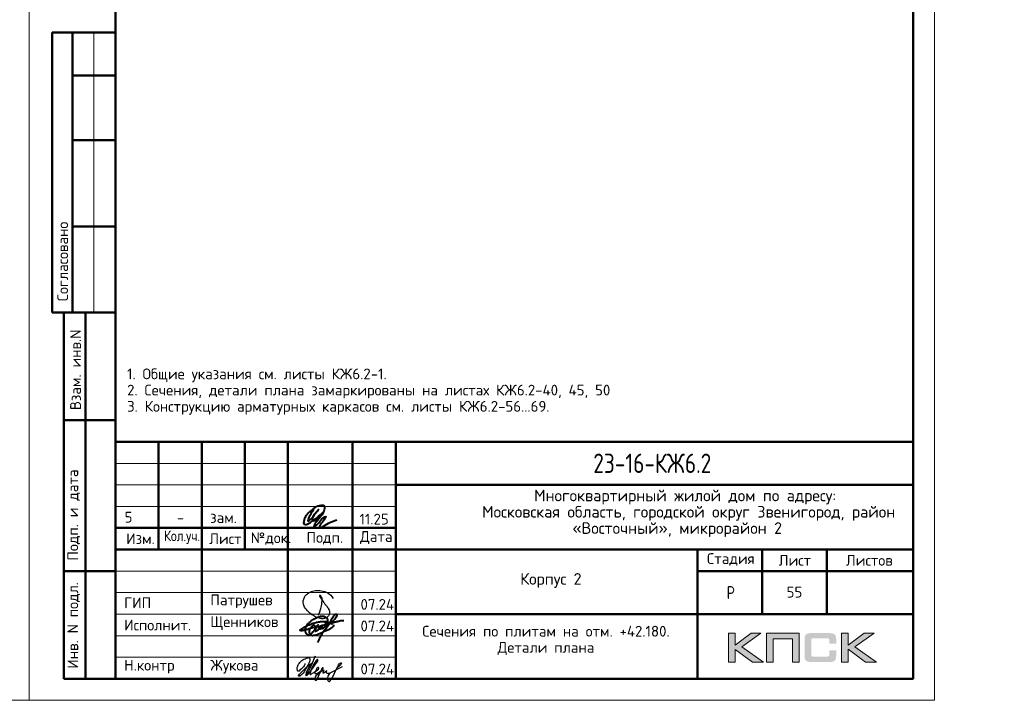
# Model space of a CAD drawing. Header units: millimetres. Extents: x 40580 to 1930067, y -240640 to 81020.
# Tile 680 of 686: x 1907227 to 1930067, y -239550 to -223753. Entities that reach past the tile are written whole.
import ezdxf

# ---------------------------------------------------------------- set-up
doc = ezdxf.new("R2010")
doc.units = ezdxf.units.MM
for name, color, linetype, lineweight in [('Standard', 7, 'Continuous', 25), ('Обрамление проемов стержнями', 7, 'Continuous', 25), ('Основная', 7, 'Continuous', 40)]:
    doc.layers.add(name, color=color, linetype=linetype, lineweight=lineweight)
doc.styles.add('GOST 2.304', font='isocpeur.ttf', dxfattribs={"width": 0.8})
doc.styles.add('ISOCPEUR', font='isocpeur.ttf')
doc.styles.get("Standard").update_dxf_attribs({"font": 'isocpeur.ttf'})

# ---------------------------------------------------------------- blocks, each defined once
blk = doc.blocks.new('яяя')
at = {"lineweight": 30}
for points in [[(345424, 110432), (345425, 110410), (345424, 110397), (345417, 110379), (345406, 110350), (345390, 110319), (345357, 110275), (345310, 110221), (345265, 110176), (345198, 110110), (345161, 110077), (345133, 110066), (345116, 110066), (345102, 110075), (345090, 110091), (345082, 110115), (345074, 110146), (345066, 110182), (345064, 110206), (345067, 110234), (345077, 110278), (345095, 110320), (345114, 110361), (345134, 110395), (345159, 110428), (345195, 110469), (345228, 110506), (345284, 110560), (345331, 110595), (345379, 110625), (345435, 110648), (345486, 110670), (345532, 110686), (345573, 110696), (345605, 110698), (345621, 110695), (345635, 110687), (345648, 110671), (345656, 110649), (345659, 110625), (345659, 110583), (345656, 110553), (345647, 110523), (345635, 110489), (345387, 110033), (345349, 109985), (345311, 109948), (345247, 109889), (345209, 109858), (345192, 109844), (345180, 109837), (345157, 109833), (345150, 109835), (345140, 109842), (345135, 109856), (345138, 109881), (345148, 109892), (345183, 109930), (345267, 110024), (345343, 110105), (345455, 110213), (345617, 110343), (345775, 110456), (345811, 110526), (345838, 110607), (345890, 110740), (345902, 110771), (345698, 110295), (345672, 110226), (345626, 110132), (345572, 110032), (345518, 109953), (345481, 109918), (345497, 110001), (345567, 110147), (345655, 110301), (345760, 110442)], [(345481, 109918), (345476, 109896), (345475, 109874), (345485, 109861), (345506, 109866), (345539, 109891), (345632, 109983), (345968, 110450), (346022, 110527), (346029, 110560), (346027, 110579), (346026, 110590), (346010, 110605), (345993, 110609), (345975, 110601), (345962, 110584), (345954, 110562), (345857, 110421), (345783, 110292), (345741, 110183), (345701, 110079), (345665, 109985), (345660, 109952), (345666, 109929), (345669, 109915), (345682, 109910), (345702, 109914), (345735, 109941), (345846, 110007), (346065, 110160), (346075, 110193), (346070, 110217), (346066, 110236), (346052, 110241), (346030, 110241), (346007, 110228), (345978, 110203), (345960, 110164), (345892, 110010), (345895, 109986), (345904, 109966), (345925, 109964), (345969, 109968), (346045, 110000), (346218, 110114), (346261, 110154), (346280, 110184), (346282, 110210), (346278, 110225), (346263, 110229), (346241, 110222), (346220, 110198), (346162, 110049), (345989, 109904), (345932, 109849), (345906, 109805), (345891, 109739), (345890, 109690), (345899, 109652), (345924, 109647), (345956, 109655), (345980, 109674), (346058, 109838), (346158, 110046), (346261, 110098), (346314, 110120), (346292, 110079), (346269, 110036), (346261, 110008), (346267, 109998), (346293, 109998), (346363, 110039), (346445, 110095), (346421, 110068), (346414, 110040), (346407, 110011), (346416, 109990), (346466, 109972), (346509, 109977), (346574, 109984), (347172, 110293)], [(346586, 109971), (346543, 109917), (346509, 109873), (346489, 109825), (346475, 109767), (346472, 109710), (346478, 109675), (346485, 109641), (346501, 109621), (346517, 109602), (346542, 109589), (346568, 109592), (346605, 109620), (346680, 109731), (346736, 109842), (346865, 110115), (346962, 110290), (346969, 110318), (346979, 110360), (347013, 110403), (347056, 110434), (347091, 110450), (347109, 110450), (347121, 110434), (347115, 110405), (347072, 110355), (347012, 110307), (346924, 110222)]]:
    blk.add_lwpolyline(points, dxfattribs=at)
blk = doc.blocks.new('Из_буфера32210')
at = {"color": 7, "lineweight": 25}
blk.add_lwpolyline([(357, 84), (386, 160), (399, 213), (405, 239), (412, 268), (420, 299), (427, 339), (434, 380), (437, 414), (438, 442), (436, 466), (430, 489), (425, 504), (417, 519), (409, 531), (405, 535), (403, 536), (400, 539), (394, 541), (387, 543), (383, 542), (379, 539), (377, 534), (377, 528), (379, 523), (438, 428), (470, 382), (484, 365), (504, 341), (528, 310), (551, 280), (562, 264), (575, 247), (582, 235), (589, 220), (599, 198), (606, 184), (610, 167), (611, 155), (612, 143), (611, 127), (609, 116), (603, 96), (596, 82), (588, 69), (579, 56), (563, 43), (551, 34), (539, 25), (524, 16), (511, 10), (494, 5), (481, 3), (456, 0), (432, 1), (415, 3), (396, 6), (375, 11), (355, 19), (336, 24), (310, 31), (293, 39), (269, 53), (243, 69), (223, 80), (202, 93), (180, 109), (152, 128), (126, 152), (98, 182), (77, 211), (52, 241), (32, 266), (20, 293), (8, 329), (3, 348), (1, 373), (0, 393), (1, 417), (6, 440), (13, 454), (20, 476), (26, 497), (38, 517), (47, 529), (60, 548), (75, 563), (95, 581), (115, 593), (135, 606), (161, 618), (187, 628), (213, 638), (251, 647), (282, 653), (319, 655), (353, 655), (384, 652), (418, 648), (460, 641), (503, 628), (544, 611), (579, 594), (611, 573), (639, 545), (666, 515), (679, 496), (694, 471)], dxfattribs=at)

msp = doc.modelspace()

# ---------------------------------------------------------------- hatches: boundary and pattern name
h = msp.add_hatch(color=256)
h.paths.add_polyline_path([(1924422.9, -237992.8), (1924195.4, -237992.8), (1923823.4, -238272.8), (1923823.4, -237992.8), (1923665.7, -237992.8), (1923665.7, -238664.9), (1923823.4, -238664.9), (1923823.4, -238369.6), (1924225.8, -238664.9), (1924477.5, -238664.9), (1923976.9, -238309.5)])
h.paths.add_polyline_path([(1924705.7, -238119.3), (1925151, -238119.3), (1925151, -238664.9), (1925307.3, -238664.9), (1925307.3, -237992.8), (1925140.7, -237992.8), (1924549.5, -237992.8), (1924549.5, -238151.8), (1924549.5, -238664.9), (1924705.7, -238664.9)])
h.paths.add_polyline_path([(1926445.5, -237989.3), (1926287.8, -237989.3), (1926287.8, -238662.1), (1926445.5, -238662.1), (1926445.5, -238366.2), (1926847.9, -238662.1), (1927099.6, -238662.1), (1926599, -238306), (1927045, -237989.3), (1926818.2, -237989.3), (1926445.5, -238269.4)])
msp.add_hatch(color=256).paths.add_polyline_path([(1926156.4, -238064), (1926154.4, -238056.4), (1926151.6, -238050.2), (1926148.1, -238044), (1926144.7, -238037.7), (1926141.2, -238032.9), (1926137.1, -238028.1), (1926132.9, -238023.2), (1926128.8, -238019.1), (1926123.2, -238015.6), (1926117.7, -238011.5), (1926111.5, -238008), (1926104.6, -238005.2), (1926097.7, -238002.5), (1926090.1, -237999.7), (1926082.4, -237997.6), (1926064.5, -237994.2), (1926045.1, -237991.4), (1926023.7, -237990), (1926000.2, -237989.3), (1925599.1, -237989.3), (1925575.6, -237990), (1925554.9, -237991.4), (1925534.8, -237994.2), (1925517.5, -237997.6), (1925509.2, -238000.4), (1925501.6, -238002.5), (1925494.7, -238005.2), (1925488.5, -238008.7), (1925482.2, -238011.5), (1925476, -238015.6), (1925471.2, -238019.1), (1925466.3, -238023.2), (1925462.2, -238028.1), (1925458.7, -238032.9), (1925454.6, -238037.7), (1925451.1, -238044), (1925448.4, -238050.2), (1925445.6, -238057.1), (1925442.8, -238064), (1925440.8, -238071.6), (1925437.3, -238088.2), (1925434.5, -238106.2), (1925432.5, -238126.2), (1925432.5, -238148.4), (1925432.5, -238502.4), (1925432.5, -238524.5), (1925434.5, -238544.6), (1925437.3, -238563.3), (1925440.8, -238579.8), (1925442.8, -238587.5), (1925445.6, -238594.4), (1925448.4, -238601.3), (1925451.1, -238607.5), (1925454.6, -238613), (1925458.7, -238618.6), (1925462.2, -238623.4), (1925466.3, -238628.3), (1925471.2, -238632.4), (1925476.7, -238635.9), (1925482.2, -238639.3), (1925488.5, -238642.8), (1925494.7, -238646.2), (1925502.3, -238648.3), (1925509.2, -238651.1), (1925517.5, -238653.1), (1925534.8, -238657.3), (1925554.9, -238659.4), (1925576.3, -238661.4), (1925599.1, -238662.1), (1926000.2, -238662.1), (1926023.7, -238661.4), (1926045.1, -238660.1), (1926064.5, -238657.3), (1926081.8, -238653.8), (1926090.1, -238651.1), (1926097.7, -238649), (1926104.6, -238646.2), (1926111.5, -238642.8), (1926117.7, -238640), (1926123.2, -238635.9), (1926128.8, -238632.4), (1926132.9, -238628.3), (1926137.1, -238624.1), (1926141.2, -238618.6), (1926144.7, -238613.7), (1926148.1, -238607.5), (1926151.6, -238601.3), (1926154.4, -238595.1), (1926156.4, -238587.5), (1926159.2, -238579.8), (1926162.7, -238563.3), (1926165.4, -238545.3), (1926166.8, -238524.5), (1926167.5, -238502.4), (1926167.5, -238391.1), (1926010.5, -238391.1), (1926010.5, -238481.7), (1926010.5, -238487.9), (1926009.8, -238494.1), (1926008.5, -238499.6), (1926007.1, -238505.2), (1926005, -238510), (1926002.9, -238514.2), (1926000.2, -238518.3), (1925996.7, -238521.8), (1925993.2, -238525.2), (1925989.1, -238528), (1925984.3, -238530.1), (1925979.4, -238532.1), (1925974.6, -238533.5), (1925968.4, -238534.2), (1925962.1, -238534.9), (1925955.9, -238535.6), (1925632.3, -238535.6), (1925626.8, -238534.9), (1925621.9, -238534.2), (1925617.8, -238532.1), (1925613.6, -238530.1), (1925609.5, -238527.3), (1925606, -238524.5), (1925602.6, -238521.1), (1925599.8, -238516.9), (1925597, -238512.8), (1925595, -238508.6), (1925592.9, -238503.8), (1925591.5, -238498.9), (1925589.4, -238489.3), (1925588.7, -238479.6), (1925588.7, -238156.7), (1925588.7, -238151.1), (1925589.4, -238145.6), (1925590.8, -238140.8), (1925592.2, -238135.9), (1925593.6, -238131.8), (1925595.6, -238128.3), (1925598.4, -238124.9), (1925601.2, -238121.4), (1925604.6, -238118.6), (1925608.1, -238115.9), (1925612.2, -238113.8), (1925616.4, -238112.4), (1925621.2, -238111), (1925626.1, -238110.3), (1925631.6, -238109.6), (1925637.1, -238109.6), (1925955.9, -238109.6), (1925962.1, -238109.6), (1925968.4, -238110.3), (1925973.9, -238111.7), (1925978.7, -238113.1), (1925983.6, -238115.2), (1925988.4, -238117.3), (1925992.6, -238120.7), (1925996, -238123.5), (1925999.5, -238127.6), (1926002.2, -238131.8), (1926005, -238135.9), (1926007.1, -238140.8), (1926008.5, -238145.6), (1926009.8, -238151.1), (1926010.5, -238157.4), (1926010.5, -238163.6), (1926010.5, -238237.6), (1926167.5, -238237.6), (1926167.5, -238148.4), (1926166.8, -238126.2), (1926165.4, -238106.2), (1926162.7, -238088.2), (1926158.5, -238071.6)])

# ---------------------------------------------------------------- linework, layer by layer
at = {"lineweight": 0}
for points in [[(1923665.7, -238664.9), (1923665.7, -237992.8), (1923823.4, -237992.8), (1923823.4, -238272.8), (1924195.4, -237992.8), (1924422.9, -237992.8), (1923976.9, -238309.5), (1924477.5, -238664.9), (1924225.8, -238664.9), (1923823.4, -238369.6), (1923823.4, -238664.9), (1923665.7, -238664.9)], [(1924705.7, -238664.9), (1924705.7, -238119.3), (1925151, -238119.3), (1925151, -238664.9), (1925307.3, -238664.9), (1925307.3, -237992.8), (1925140.7, -237992.8), (1924549.5, -237992.8), (1924549.5, -238151.8), (1924549.5, -238664.9), (1924705.7, -238664.9)], [(1926287.8, -238662.1), (1926287.8, -237989.3), (1926445.5, -237989.3), (1926445.5, -238269.4), (1926818.2, -237989.3), (1927045, -237989.3), (1926599, -238306), (1927099.6, -238662.1), (1926847.9, -238662.1), (1926445.5, -238366.2), (1926445.5, -238662.1), (1926287.8, -238662.1)]]:
    msp.add_lwpolyline(points, close=True, dxfattribs=at)
at = {"layer": 'Standard', "color": 7, "linetype": 'Continuous', "lineweight": 50, "transparency": 33554687}
for p, q in [((1909450, -224049.7), (1907976.8, -224049.7)), ((1907976.8, -224049.7), (1907976.8, -230549.7)), ((1907976.8, -224049.7), (1907976.8, -230549.7)), ((1908450, -224049.7), (1908450, -230549.7)), ((1909450, -225049.7), (1908450, -225049.7)), ((1909450, -226549.7), (1908450, -226549.7)), ((1909450, -228549.7), (1908450, -228549.7)), ((1909450, -233549.7), (1909450, -228849.7)), ((1927950, -228849.7), (1927950, -233549.7)), ((1907976.8, -230549.7), (1909450, -230549.7)), ((1908250, -239049.7), (1908250, -230549.7)), ((1908250, -239049.7), (1908250, -230549.7)), ((1908750, -239049.7), (1908750, -230549.7)), ((1908250, -233049.7), (1909450, -233049.7)), ((1909450, -239049.7), (1909450, -233549.7)), ((1909450, -239049.7), (1909450, -233549.7)), ((1909450, -239049.8), (1909450, -233549.8)), ((1909450, -233549.8), (1927950, -233549.8)), ((1910450, -236049.8), (1910450, -233549.8)), ((1911450, -239049.8), (1911450, -233549.8)), ((1912450, -236049.8), (1912450, -233549.8)), ((1913450, -239049.8), (1913450, -233549.8)), ((1914950, -239049.8), (1914950, -233549.8)), ((1915950, -239049.8), (1915950, -233549.8)), ((1915950, -234549.8), (1927950, -234549.8)), ((1909450, -235549.8), (1915950, -235549.8)), ((1909450, -235549.8), (1915950, -235549.8)), ((1909450, -236049.8), (1915950, -236049.8)), ((1909450, -236049.8), (1915950, -236049.8)), ((1915950, -236049.8), (1927950, -236049.8)), ((1922950, -237549.8), (1922950, -236049.8)), ((1924450, -237549.8), (1924450, -236049.8)), ((1925950, -237549.8), (1925950, -236049.8)), ((1908250, -236549.7), (1909450, -236549.7)), ((1922950, -236549.8), (1927950, -236549.8)), ((1915950, -237549.8), (1927950, -237549.8)), ((1922950, -239049.8), (1922950, -237549.8)), ((1922950, -239049.8), (1922950, -237549.8)), ((1909450, -239049.7), (1908250, -239049.7))]:
    msp.add_line(p, q, dxfattribs=at)
at = {"layer": 'Standard', "color": 7, "linetype": 'Continuous', "lineweight": 13, "transparency": 33554687}
for p, q in [((1908950, -224049.7), (1908950, -230549.7)), ((1909450, -234049.8), (1915950, -234049.8)), ((1909450, -234549.8), (1915950, -234549.8)), ((1909450, -235049.8), (1915950, -235049.8)), ((1909450, -236549.8), (1915950, -236549.8)), ((1909450, -237049.8), (1915950, -237049.8)), ((1909450, -237049.8), (1915950, -237049.8)), ((1909450, -237549.8), (1915950, -237549.8)), ((1909450, -237549.8), (1915950, -237549.8)), ((1909450, -238049.8), (1915950, -238049.8)), ((1909450, -238549.8), (1915950, -238549.8))]:
    msp.add_line(p, q, dxfattribs=at)
at = {"layer": 'Standard', "color": 7, "linetype": 'Continuous', "lineweight": 25, "transparency": 33554687}
for p, q in [((1927950, -239049.7), (1927950, -233549.7)), ((1909450, -239049.7), (1927950, -239049.7)), ((1909450, -239049.7), (1927950, -239049.7)), ((1909450, -239049.7), (1927950, -239049.7))]:
    msp.add_line(p, q, dxfattribs=at)
at = {"layer": 'Standard', "color": 7, "linetype": 'Continuous', "lineweight": 13, "transparency": 33554687}
for points in [[(1865450, -239549.7), (1907450, -239549.7), (1907450, -209849.7), (1865450, -209849.7), (1865450, -239549.7)], [(1907450, -239549.7), (1928450, -239549.7), (1928450, -209849.7), (1907450, -209849.7), (1907450, -239549.7)]]:
    msp.add_lwpolyline(points, close=True, dxfattribs=at)
at = {"layer": 'Standard', "color": 7, "linetype": 'Continuous', "lineweight": 50, "transparency": 33554687}
msp.add_lwpolyline([(1909450, -210349.7), (1927950, -210349.7), (1927950, -239049.7), (1909450, -239049.7), (1909450, -210349.7)], close=True, dxfattribs=at)
at = {"layer": 'Основная', "color": 7, "ltscale": 100}
msp.add_spline([(1914042.8, -235112.3), (1913973.4, -235238.6), (1913916.4, -235360.5), (1913916.4, -235388.5), (1913951, -235370.6), (1914048.3, -235265.5), (1914160.2, -235117.8), (1914079.7, -235221.9), (1914017, -235316.9), (1914024.9, -235378.4), (1914084.1, -235372.8), (1914162.4, -235306.9), (1914254.1, -235198.4), (1914305.6, -235094.4), (1914298.9, -235046.3), (1914214.6, -235030), (1914140.1, -235040.7), (1914010.3, -235125.7), (1913892.9, -235235.3), (1913835.8, -235332.6), (1913814.6, -235405.3), (1913815.7, -235452.2), (1913856, -235470.1), (1913924.2, -235446.7), (1914112.1, -235321.4), (1914266.4, -235193.9), (1914110.7, -235404.8), (1914055.2, -235502.1), (1914055.1, -235520.5), (1914088.6, -235503.7), (1914182.6, -235406.4), (1914307.8, -235291.2), (1914326.8, -235286.7), (1914308.9, -235329.2), (1914231.9, -235441.1), (1914184.8, -235528.3), (1914191.5, -235547.3), (1914227.3, -235538.4), (1914390.6, -235438.8), (1914585.2, -235360.5)], degree=3, dxfattribs=at)
at = {"layer": 'Основная'}
for points in [[(1914143.2, -238208.5), (1914261.8, -237977.2), (1914412, -237765.4), (1914503.5, -237606.8), (1914527.6, -237573.5), (1914549.1, -237551.4), (1914561, -237549.1), (1914567.9, -237548.3), (1914573.1, -237549.6), (1914577.1, -237552.4), (1914579.2, -237556.7), (1914580, -237559.8), (1914582.2, -237566.7), (1914581.7, -237570.2), (1914581.5, -237577.6), (1914580, -237581.5), (1914578.9, -237593), (1914566.4, -237619.1), (1914537.1, -237662.4), (1914488.8, -237714.7), (1914430.1, -237756.6), (1914395.3, -237777.4), (1914376.1, -237781.4), (1914201.3, -237829.8), (1914007.5, -237874.5), (1913872.2, -237913.3), (1913791.5, -237933.1), (1913747.5, -237935.1), (1913726.9, -237924.6), (1913738.3, -237915.2), (1913748.6, -237901.6), (1913766, -237890.2), (1913829.3, -237852.4), (1913918.5, -237809.3), (1914008.4, -237770.1), (1914094.5, -237742.7), (1914178.4, -237725), (1914282.1, -237721.3), (1914329.9, -237718.6)], [(1914504.7, -237796.1), (1914502.2, -237836), (1914483.9, -237851), (1914452.3, -237876.8), (1914373.2, -237922.5), (1914293.4, -237954.1), (1914220.2, -237989.9), (1914062.8, -238046.1), (1913969.7, -238047.2), (1913925.9, -238036.1), (1913897.6, -238018.3), (1913880.4, -238007.2), (1913864.3, -237978.4), (1913854.9, -237949.6), (1913859.9, -237896.3), (1913866, -237856.4), (1913892, -237806.5), (1913922.9, -237766.8), (1913972.4, -237719.4), (1914015.7, -237682.8), (1914075.6, -237652.9), (1914138.3, -237622.4), (1914202, -237600.2), (1914241.1, -237594.7), (1914289.1, -237598.6), (1914310.7, -237610.8), (1914334.8, -237628.9), (1914348.4, -237645.7), (1914365.6, -237668.4), (1914366.7, -237698.9), (1914365.1, -237715), (1914360.7, -237735.3), (1914354, -237751.1), (1914342.9, -237761), (1914330.1, -237761), (1914319.6, -237754.4), (1914320.7, -237730), (1914331.2, -237717.8), (1914380.5, -237734.1), (1914403.5, -237745.6), (1914455.2, -237764.1), (1914470.6, -237771.5), (1914480.7, -237778.2)], [(1914408.2, -237771.6), (1914468, -237753.4), (1914539.3, -237731.4), (1914577.5, -237723.4), (1914646.9, -237704.8), (1914702.8, -237698.3), (1914743.5, -237699)], [(1914077.2, -237916.2), (1914076.1, -237834.4), (1914066.9, -237811.8), (1914045.4, -237803.3), (1914028.4, -237814.1), (1914010.7, -237829.2), (1913987.8, -237855.5), (1913965.2, -237879.1), (1913948.6, -237905), (1913944.9, -237926.4), (1913938.2, -237963.8), (1913941.6, -237978.2), (1913955.6, -238000.8), (1913977, -238003.3), (1914005.5, -237990), (1914029.5, -237959.7), (1914047.7, -237942.3), (1914071.3, -237923.1), (1914108.7, -237854.7), (1914129.4, -237821.5), (1914147.1, -237800), (1914080.2, -237908.3), (1914082, -237929.8), (1914086.5, -237948.6), (1914107.5, -237937.2), (1914132.3, -237924.6), (1914164.5, -237895), (1914167.4, -237889.8), (1914176.3, -237861), (1914181.5, -237846.2), (1914183.3, -237840.3), (1914179.6, -237876.5), (1914182.6, -237889.5), (1914198.9, -237888.7), (1914221, -237882.1), (1914240.6, -237849.2), (1914242.5, -237830.3), (1914232.9, -237881), (1914242.5, -237881.3), (1914275, -237869.1), (1914299.8, -237851.8), (1914302.7, -237818.1), (1914304.6, -237803.7), (1914307.5, -237834.4), (1914326, -237835.5), (1914343.4, -237833.3), (1914356.3, -237798.9), (1914358.9, -237790.8), (1914358.6, -237798.5), (1914353.8, -237824), (1914370, -237828.5)]]:
    msp.add_spline(points, degree=3, dxfattribs=at)

# ---------------------------------------------------------------- block references
at = {"color": 1, "ltscale": 100}
msp.add_blockref('Из_буфера32210', (1913805, -237656), dxfattribs=at)
at = {"color": 2, "lineweight": 60, "xscale": 0.5, "yscale": 0.5, "zscale": 0.5}
msp.add_blockref('яяя', (1741129.3, -293908.3), dxfattribs=at)

# ---------------------------------------------------------------- texts
at = {"layer": 'Standard', "color": 7, "linetype": 'Continuous', "lineweight": 50, "transparency": 33554687, "char_height": 250, "attachment_point": 7, "rotation": 90, "style": 'GOST 2.304'}
for s, insert, width in [('\\A1;{\\fISOCPEUR|i0|b0;\\H250.000000;\\W1.000000;\\C7;Согласовано}\\P', (1908350, -230288.3), 2071.875), ('\\A1;{\\fISOCPEUR|i0|b0;\\H250.000000;\\W1.000000;\\C7;Взам. инв.N}\\P', (1908647.9, -232813.9), 1909.099), ('\\A1;{\\fISOCPEUR|i0|b0;\\H250.000000;\\W1.000000;\\C7;Подп. и дата}\\P', (1908624.3, -236307.6), 2197.059), ('\\A1;{\\fISOCPEUR|i0|b0;\\H250.000000;\\W1.000000;\\C7;Инв. N подл.}\\P', (1908624.3, -238815.7), 2021.795)]:
    msp.add_mtext(s, dxfattribs=dict(at, insert=insert, width=width))
at = {"layer": 'Standard', "color": 7, "linetype": 'Continuous', "lineweight": 50, "transparency": 33554687, "insert": (1920532.5, -234274.7), "char_height": 450, "width": 3070.526, "attachment_point": 7, "style": 'GOST 2.304'}
msp.add_mtext('23-16-КЖ6.2', dxfattribs=at)
at = {"layer": 'Standard', "color": 7, "linetype": 'Continuous', "lineweight": 25, "transparency": 33554687, "style": 'ISOCPEUR'}
for s, insert, char_height, width, attachment_point in [('Многоквартирный\\~жилой\\~дом\\~по\\~адресу:\\~', (1919160, -235004.7), 270, 5717.08, 7), ('Московская\\~область,\\~городской\\~округ\\~Звенигород,\\~район\\~', (1896954, -235382.8), 270, 8136.208, 7), ('Московская\\~область,\\~городской\\~округ\\~Звенигород,\\~район\\~', (1917954, -235382.8), 270, 8136.208, 7), ('5', (1909752.1, -235175), 250, 283.333, 2), ('зам.', (1911956.5, -235183.9), 250, 283.333, 2), ('11.25', (1915110.4, -235469.8), 250, 693.365, 7), ('-', (1910956.5, -235183.9), 250, 283.333, 2), ('«Восточный»,\\~микрорайон\\~2', (1920046.5, -235760.7), 270, 3952.828, 7), ('Изм.', (1909697.9, -235925), 250, 631.146, 7), ('\\W0.83;Кол.уч.', (1910576.9, -235925), 250, 799.955, 7), ('Лист', (1911620.8, -235925), 250, 782.227, 7), ('№док.', (1912585.4, -235942.3), 250, 853.387, 7), ('Подп.', (1913881.2, -235935.4), 250, 764.532, 7), ('Дата', (1915123, -235925), 250, 782.227, 7), ('Стадия', (1923170.5, -236425), 250, 1031.116, 7), ('Лист', (1924833.6, -236425), 250, 782.227, 7), ('Листов', (1926392.8, -236425), 250, 1066.51, 7), ('Корпус\\~2', (1918838, -236939.8), 270, 1362.881, 7), ('\\W0.77;Р', (1923627, -237199.7), 300, 262.925, 7), ('ГИП', (1909650, -237412.3), 250, 586.81, 7), ('Патрушев', (1911650, -237412.3), 250, 1386.365, 7), ('07.24', (1915133.1, -237448.5), 250, 817.621, 7), ('Исполнит.', (1909650, -237928), 250, 1386.365, 7), ('Щенников', (1911650, -237918.4), 250, 1333.081, 7), ('07.24', (1915133.1, -237948.5), 250, 817.621, 7), ('Н.контр', (1909650, -238928), 250, 1102.087, 7), ('Жукова', (1911650, -238928), 250, 1031.11, 7), ('07.24', (1915133.1, -238948.5), 250, 817.621, 7)]:
    msp.add_mtext(s, dxfattribs=dict(at, insert=insert, char_height=char_height, width=width, attachment_point=attachment_point))
at = {"layer": 'Standard', "color": 7, "linetype": 'Continuous', "lineweight": 13, "transparency": 33554687, "insert": (1925200, -237039.7), "char_height": 250, "width": 459.375, "attachment_point": 5, "style": 'ISOCPEUR'}
msp.add_mtext('\\A1;{\\fISOCPEUR|i0|b0;\\H250.000000;\\W1.000000;\\C7;55}\\P', dxfattribs=at)
at = {"layer": 'Standard', "color": 7, "linetype": 'Continuous', "lineweight": 25, "transparency": 33554687, "insert": (1919434.9, -237820.9), "char_height": 250, "width": 5691.875, "attachment_point": 2, "line_spacing_factor": 0.903614, "style": 'ISOCPEUR'}
msp.add_mtext('Сечения по плитам на отм. +42.180.\\PДетали плана', dxfattribs=at)
at = {"layer": 'Обрамление проемов стержнями', "color": 7, "linetype": 'Continuous', "lineweight": 13, "transparency": 33554687, "insert": (1909717.9, -231848.5), "char_height": 250, "width": 10941.875, "attachment_point": 1, "line_spacing_factor": 0.903614}
msp.add_mtext('1. Общие указания см. листы КЖ6.2-1.\\P2. Сечения, детали плана замаркированы на листах КЖ6.2-40, 45, 50\\P3. Конструкцию арматурных каркасов см. листы КЖ6.2-56...69.', dxfattribs=at)

doc.saveas('drawing.dxf')
